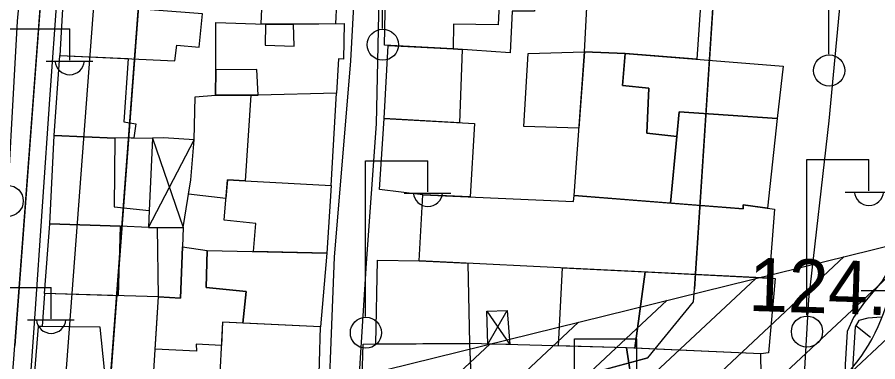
# Model space of a CAD drawing. Extents: x 417997 to 421451, y 4451742 to 4455216.
# Drawn here: x 419950.6 to 420047.3, y 4452741 to 4452779.7 of the extents above; entities that cross this region are included whole.
import ezdxf

# ---------------------------------------------------------------- set-up
doc = ezdxf.new("R2010")
doc.units = 0
for name, color, linetype in [('ADAKENARI', 7, 'Continuous'), ('B_Harabe', 7, 'Continuous'), ('B_Imalat', 7, 'Continuous'), ('B_Mesken', 7, 'Continuous'), ('B_Sundurma', 7, 'Continuous'), ('B_Teras', 7, 'Continuous'), ('Default', 7, 'Continuous'), ('KALDIRIM', 7, 'Continuous'), ('PL_REKRASYON', 7, 'Continuous'), ('PL_TURZM', 7, 'Continuous'), ('S_Elektrik_Diregi', 7, 'Continuous'), ('S_Kara_Demy_Trafik_Sinyal', 7, 'Continuous'), ('Sev_Sevustu', 7, 'Continuous'), ('Sev_Tarama', 7, 'Continuous'), ('Sinir_Duvar_tek_tarafa_ait', 7, 'Continuous'), ('TA_ENH_KORUMA', 7, 'Continuous'), ('TA_ENH_TARAMA', 7, 'Continuous'), ('TR_PARKALANI', 7, 'Continuous'), ('TR_TİCK', 7, 'Continuous'), ('Y_Kot_Noktasi', 7, 'Continuous'), ('Yol_Insaat', 7, 'Continuous'), ('Yol_Sose', 7, 'Continuous')]:
    doc.layers.add(name, color=color, linetype=linetype)

# ---------------------------------------------------------------- blocks, each defined once
blk = doc.blocks.new('POINT_DISPLAY')
at = {"layer": 'Default'}
blk.add_line((0, 0), (0, 0), dxfattribs=at)

msp = doc.modelspace()

# ---------------------------------------------------------------- linework, layer by layer
at = {"layer": 'ADAKENARI'}
for p, q in [((419964.494, 4452931.329), (419950.327, 4452742.809)), ((419964.494, 4452931.329), (419950.327, 4452742.809)), ((419960.587, 4452732.559), (419974.93, 4452923.411)), ((419960.587, 4452732.559), (419974.93, 4452923.411)), ((420036.212, 4452894.7), (420026.691, 4452749.179)), ((420036.212, 4452894.7), (420026.691, 4452749.179)), ((420026.595, 4452747.709), (420026.691, 4452749.179)), ((420026.595, 4452747.709), (420026.691, 4452749.179)), ((420021.442, 4452741.416), (420026.595, 4452747.709)), ((420021.442, 4452741.416), (420026.595, 4452747.709)), ((420021.442, 4452741.416), (419964.833, 4452726.123)), ((420021.442, 4452741.416), (419964.833, 4452726.123))]:
    msp.add_line(p, q, dxfattribs=at)
at = {"layer": 'B_Harabe'}
for points in [[(419966.475, 4452748.268), (419966.37, 4452756.079), (419969.259, 4452756.062), (419969.177, 4452753.913), (419968.929, 4452748.141)], [(419973.543, 4452742.812), (419970.71, 4452742.977), (419970.727, 4452742.188), (419966.111, 4452742.41), (419966.475, 4452748.268), (419968.929, 4452748.141), (419969.177, 4452753.913), (419971.931, 4452753.471), (419971.815, 4452749.317), (419976.31, 4452748.888), (419975.965, 4452745.311), (419973.678, 4452745.413)]]:
    msp.add_lwpolyline(points, close=True, dxfattribs=at)
at = {"layer": 'B_Imalat'}
msp.add_lwpolyline([(420035.698, 4452758.124), (420035.084, 4452750.393), (419995.761, 4452752.32), (419996.193, 4452759.758), (420013.093, 4452758.976), (420013.165, 4452759.676), (420032.161, 4452758.156), (420032.164, 4452758.614)], close=True, dxfattribs=at)
at = {"layer": 'B_Mesken'}
for points in [[(420027.637, 4452784.954), (420026.983, 4452774.973), (420018.911, 4452775.624), (420014.324, 4452775.82), (420014.88, 4452785.797), (420021.644, 4452785.426)], [(419978, 4452778.943), (419978.242, 4452783.987), (419986.571, 4452783.659), (419986.371, 4452778.977), (419981.637, 4452778.921), (419978.479, 4452778.927)], [(420004.862, 4452783.578), (420008.983, 4452783.67), (420008.72, 4452780.398), (420006.203, 4452780.392), (420005.98, 4452775.712), (419999.571, 4452776.167), (419991.88, 4452776.55), (419992.004, 4452784.021), (419992.484, 4452784.005), (420002.715, 4452783.652)], [(419955.711, 4452781.286), (419955.369, 4452775.4), (419968.32, 4452774.809), (419968.519, 4452776.564), (419971.032, 4452776.35), (419971.433, 4452780.099)], [(419981.637, 4452778.921), (419987.339, 4452778.988), (419987.25, 4452775.004), (419986.684, 4452775.037), (419986.464, 4452771.157), (419977.664, 4452770.939), (419972.87, 4452770.948), (419972.905, 4452773.777), (419972.918, 4452779.112), (419978.479, 4452778.927)], [(419991.818, 4452768.327), (419992.282, 4452776.53), (419999.571, 4452776.167), (420000.609, 4452776.093), (420000.288, 4452767.844)], [(419954.736, 4452766.429), (419955.369, 4452775.4), (419963.081, 4452775.048), (419962.563, 4452767.938), (419963.926, 4452767.71), (419963.698, 4452766.165), (419961.585, 4452766.125)], [(420013.708, 4452767.231), (420007.51, 4452767.415), (420008.014, 4452775.637), (420014.324, 4452775.82)], [(420013.165, 4452759.676), (420014.324, 4452775.82), (420018.911, 4452775.624), (420018.622, 4452772.04), (420021.588, 4452771.724), (420021.336, 4452766.665), (420024.721, 4452766.298), (420023.992, 4452758.81)], [(420018.622, 4452772.04), (420018.911, 4452775.624), (420036.678, 4452774.192), (420036.009, 4452768.325), (420024.975, 4452769.052), (420024.721, 4452766.298), (420021.336, 4452766.665), (420021.588, 4452771.724)], [(419976.844, 4452770.94), (419976.203, 4452761.311), (419985.867, 4452760.793), (419986.464, 4452771.157), (419977.664, 4452770.939)], [(419970.493, 4452765.941), (419970.601, 4452770.751), (419972.87, 4452770.948), (419976.844, 4452770.94), (419976.203, 4452761.311), (419974.21, 4452761.423), (419974.04, 4452759.334), (419969.86, 4452759.799), (419970.123, 4452761.436)], [(419996.193, 4452759.758), (419991.322, 4452760.351), (419991.818, 4452768.327), (420001.977, 4452767.748), (420001.506, 4452759.512)], [(420023.992, 4452758.81), (420024.721, 4452766.298), (420024.975, 4452769.052), (420036.009, 4452768.325), (420034.904, 4452758.234), (420032.164, 4452758.614), (420032.161, 4452758.156)], [(419954.253, 4452756.465), (419954.736, 4452766.429), (419961.585, 4452766.125), (419961.474, 4452758.38), (419965.419, 4452757.997), (419965.34, 4452756.085), (419962.172, 4452756.208)], [(419977.135, 4452753.364), (419977.412, 4452756.508), (419973.84, 4452756.886), (419974.21, 4452761.423), (419976.203, 4452761.311), (419985.867, 4452760.793), (419985.408, 4452753.193)], [(419962.172, 4452756.208), (419961.937, 4452748.409), (419953.678, 4452748.666), (419954.253, 4452756.465)], [(419975.965, 4452745.311), (419976.31, 4452748.888), (419971.815, 4452749.317), (419971.931, 4452753.471), (419985.408, 4452753.193), (419984.672, 4452744.924)], [(419995.761, 4452752.32), (420001.221, 4452752.052), (420001.436, 4452743.025), (419990.888, 4452742.957), (419991.075, 4452752.409), (419995.761, 4452752.32)], [(420011.435, 4452742.758), (420011.868, 4452751.53), (420021.156, 4452751.075), (420020.005, 4452742.512), (420019.058, 4452742.555)], [(420020.005, 4452742.512), (420021.156, 4452751.075), (420035.084, 4452750.393), (420035.785, 4452750.35), (420035.031, 4452741.98), (420034.163, 4452741.88)], [(419960.421, 4452740.109), (419965.96, 4452739.979), (419966.475, 4452748.268), (419953.678, 4452748.666), (419953.412, 4452744.931), (419952.952, 4452744.936), (419952.525, 4452739.805)], [(419979.59, 4452737.083), (419984.465, 4452736.963), (419984.672, 4452744.924), (419973.678, 4452745.413), (419973.269, 4452737.495), (419977.266, 4452737.248)], [(419989.856, 4452727.443), (419989.008, 4452727.967), (419989.46, 4452742.948), (420001.436, 4452743.025), (420001.938, 4452730.318)], [(420001.938, 4452730.318), (420019.661, 4452734.227), (420019.317, 4452737.85), (420019.783, 4452737.893), (420019.058, 4452742.555), (420001.436, 4452743.025), (420001.766, 4452734.657)], [(420019.661, 4452734.227), (420034.238, 4452737.17), (420034.163, 4452741.88), (420019.058, 4452742.555), (420019.783, 4452737.893), (420019.317, 4452737.85)]]:
    msp.add_lwpolyline(points, close=True, dxfattribs=at)
at = {"layer": 'B_Sundurma'}
for p, q in [((419965.34, 4452756.085), (419970.493, 4452765.941)), ((419965.798, 4452766.102), (419969.259, 4452756.062)), ((420003.351, 4452746.671), (420005.952, 4452742.904)), ((420003.465, 4452742.971), (420005.665, 4452746.733))]:
    msp.add_line(p, q, dxfattribs=at)
for points in [[(419967.035, 4452766.145), (419965.798, 4452766.102), (419965.419, 4452757.997), (419965.34, 4452756.085), (419969.259, 4452756.062), (419970.123, 4452761.436), (419970.493, 4452765.941)], [(420003.465, 4452742.971), (420003.351, 4452746.671), (420005.665, 4452746.733), (420005.952, 4452742.904)]]:
    msp.add_lwpolyline(points, close=True, dxfattribs=at)
at = {"layer": 'B_Teras'}
for points in [[(419991.88, 4452776.55), (419992.004, 4452784.021), (420004.862, 4452783.578), (420004.655, 4452778.856), (419999.64, 4452778.936), (419999.571, 4452776.167)], [(419978.479, 4452778.927), (419978.447, 4452776.567), (419981.707, 4452776.459), (419981.637, 4452778.921)], [(419972.905, 4452773.777), (419972.87, 4452770.948), (419977.664, 4452770.939), (419977.505, 4452773.811)], [(419952.952, 4452744.936), (419952.525, 4452739.805), (419960.421, 4452740.109), (419959.904, 4452744.863)], [(420001.766, 4452734.657), (420006.392, 4452735.082), (420006.937, 4452736.711), (420019.783, 4452737.893), (420019.058, 4452742.555), (420001.436, 4452743.025)]]:
    msp.add_lwpolyline(points, close=True, dxfattribs=at)
at = {"layer": 'KALDIRIM'}
msp.add_line((419955.193, 4452727.504), (419970.192, 4452927.076), dxfattribs=at)
msp.add_line((419955.193, 4452727.504), (419970.192, 4452927.076), dxfattribs=at)
msp.add_arc((420029.102, 4452753.126), 20, 284.10025, 356.35468, dxfattribs=at)
msp.add_arc((420029.102, 4452753.126), 20, 284.10025, 356.35468, dxfattribs=at)
at = {"layer": 'PL_REKRASYON'}
msp.add_lwpolyline([(419948.905, 4452723.895), (419950.327, 4452742.809), (419964.494, 4452931.329)], dxfattribs=at)
msp.add_lwpolyline([(419948.905, 4452723.895), (419950.327, 4452742.809), (419964.494, 4452931.329)], dxfattribs=at)
at = {"layer": 'PL_TURZM'}
msp.add_lwpolyline([(419960.587, 4452732.559), (419960.38, 4452729.805), (419964.833, 4452726.123), (420021.442, 4452741.416), (420026.595, 4452747.709), (420026.691, 4452749.179), (420036.212, 4452894.7), (420032.011, 4452901.811), (419979.832, 4452926.274), (419974.93, 4452923.411), (419960.587, 4452732.559)], dxfattribs=at)
msp.add_lwpolyline([(419960.587, 4452732.559), (419960.38, 4452729.805), (419964.833, 4452726.123), (420021.442, 4452741.416), (420026.595, 4452747.709), (420026.691, 4452749.179), (420036.212, 4452894.7), (420032.011, 4452901.811), (419979.832, 4452926.274), (419974.93, 4452923.411), (419960.587, 4452732.559)], dxfattribs=at)
at = {"layer": 'S_Elektrik_Diregi'}
for p, q in [((419991.64, 4452778.452), (419991.64, 4452795.952)), ((420041.806, 4452775.544), (420041.806, 4452793.044)), ((419949.495, 4452778.389), (419956.495, 4452778.389)), ((419956.495, 4452774.889), (419956.495, 4452778.389)), ((419953.835, 4452774.749), (419959.085, 4452774.749)), ((419989.745, 4452746.079), (419989.745, 4452763.579)), ((419989.745, 4452763.579), (419996.745, 4452763.579)), ((419996.745, 4452760.079), (419996.745, 4452763.579)), ((420039.308, 4452746.2), (420039.308, 4452763.7)), ((420039.308, 4452763.7), (420046.308, 4452763.7)), ((420046.308, 4452760.2), (420046.308, 4452763.7)), ((419994.085, 4452759.939), (419999.335, 4452759.939)), ((420043.648, 4452760.06), (420048.898, 4452760.06)), ((419947.413, 4452749.32), (419954.413, 4452749.32)), ((419954.413, 4452745.82), (419954.413, 4452749.32)), ((419951.753, 4452745.68), (419957.003, 4452745.68)), ((420013.223, 4452726.06), (420013.223, 4452743.56)), ((420013.223, 4452743.56), (420020.223, 4452743.56)), ((420020.223, 4452740.06), (420020.223, 4452743.56))]:
    msp.add_line(p, q, dxfattribs=at)
for centre in [(419991.676, 4452776.617), (420041.842, 4452773.709), (419949.531, 4452759.054), (420039.344, 4452744.365), (419989.781, 4452744.244)]:
    msp.add_circle(centre, 1.75, dxfattribs=at)
for centre in [(419956.496, 4452774.902), (419996.745, 4452760.092), (420046.309, 4452760.213), (419954.414, 4452745.833)]:
    msp.add_arc(centre, 1.658, 184.83843, 355.14641, dxfattribs=at)
at = {"layer": 'S_Kara_Demy_Trafik_Sinyal'}
msp.add_line((420045.433, 4452749), (420052.433, 4452749), dxfattribs=at)
at = {"layer": 'Sev_Sevustu'}
msp.add_lwpolyline([(420047.724, 4452745.997), (420046.196, 4452745.883), (420045.153, 4452745.611), (420044.767, 4452744.902), (420044.305, 4452737.755), (420044.305, 4452728.56), (420044.274, 4452724.866), (420044.348, 4452723.72), (420044.773, 4452723.215), (420045.903, 4452722.764), (420046.986, 4452722.451), (420047.708, 4452721.962)], dxfattribs=at)
at = {"layer": 'Sev_Tarama'}
msp.add_line((420044.844, 4452745.045), (420046.472, 4452743.761), dxfattribs=at)
at = {"layer": 'Sinir_Duvar_tek_tarafa_ait'}
msp.add_lwpolyline([(419963.391, 4452766.159), (419965.798, 4452766.102)], dxfattribs=at)
at = {"layer": 'TA_ENH_KORUMA'}
msp.add_lwpolyline([(419883.153, 4455014.021), (419853.647, 4454860.459), (419502.143, 4452678.088), (419329.549, 4452597.37), (419356.508, 4452581.013), (419704.218, 4452669.124), (420099.383, 4452766.582), (420601.013, 4452886.916), (421244.438, 4452891.737)], dxfattribs=at)
msp.add_lwpolyline([(419883.153, 4455014.021), (419853.647, 4454860.459), (419502.143, 4452678.088), (419329.549, 4452597.37), (419356.508, 4452581.013), (419704.218, 4452669.124), (420099.383, 4452766.582), (420601.013, 4452886.916), (421244.438, 4452891.737)], dxfattribs=at)
at = {"layer": 'TA_ENH_TARAMA'}
for p, q in [((420003.536, 4452701.741), (420063.428, 4452757.715)), ((420003.536, 4452701.741), (420063.428, 4452757.715)), ((419993.588, 4452699.288), (420053.479, 4452755.261)), ((419993.588, 4452699.288), (420053.479, 4452755.261)), ((419983.639, 4452696.834), (420043.531, 4452752.808)), ((419983.639, 4452696.834), (420043.531, 4452752.808)), ((419973.69, 4452694.38), (420033.582, 4452750.354)), ((419973.69, 4452694.38), (420033.582, 4452750.354)), ((419963.741, 4452691.927), (420023.633, 4452747.9)), ((419963.741, 4452691.927), (420023.633, 4452747.9)), ((419953.792, 4452689.473), (420013.684, 4452745.447)), ((419953.792, 4452689.473), (420013.684, 4452745.447)), ((419943.843, 4452687.019), (420003.735, 4452742.993)), ((419943.843, 4452687.019), (420003.735, 4452742.993))]:
    msp.add_line(p, q, dxfattribs=at)
at = {"layer": 'TR_TİCK'}
msp.add_lwpolyline([(420026.595, 4452747.709), (420026.691, 4452749.179), (420036.212, 4452894.7), (420032.011, 4452901.811), (419979.832, 4452926.274), (419974.93, 4452923.411), (419960.587, 4452732.559), (419960.38, 4452729.805), (419964.833, 4452726.123), (420021.442, 4452741.416), (420026.595, 4452747.709)], dxfattribs=at)
msp.add_lwpolyline([(420026.595, 4452747.709), (420026.691, 4452749.179), (420036.212, 4452894.7), (420032.011, 4452901.811), (419979.832, 4452926.274), (419974.93, 4452923.411), (419960.587, 4452732.559), (419960.38, 4452729.805), (419964.833, 4452726.123), (420021.442, 4452741.416), (420026.595, 4452747.709)], dxfattribs=at)
at = {"layer": 'Yol_Insaat'}
for points in [[(420055.483, 4452863.836), (420054.549, 4452847.534), (420053.831, 4452834.912), (420052.935, 4452821.385), (420051.928, 4452806.729), (420051.091, 4452795.174), (420050.413, 4452780.864), (420049.642, 4452768.955), (420049.231, 4452759.908), (420049.03, 4452753.491), (420048.771, 4452751.711), (420047.768, 4452750.013), (420045.797, 4452747.693), (420044.565, 4452745.943), (420043.855, 4452744.381), (420043.62, 4452740.667), (420043.237, 4452725.23), (420043.652, 4452715.742), (420044.745, 4452714.377), (420046.516, 4452712.754), (420048.111, 4452711.484), (420049.88, 4452709.251), (420050.678, 4452707.675), (420051.986, 4452705.257)], [(420038.949, 4452737.603), (420039.537, 4452747.983), (420041.819, 4452768.065), (420043.192, 4452782.396), (420044.533, 4452794.651), (420045.375, 4452811.49), (420045.919, 4452822.897), (420046.708, 4452835.102), (420046.96, 4452840.442), (420047.217, 4452844.11)]]:
    msp.add_lwpolyline(points, dxfattribs=at)
at = {"layer": 'Yol_Sose'}
for points in [[(419998.898, 4452924.532), (420003.316, 4452922.258), (420003.487, 4452921.983), (420003.665, 4452921.407), (420003.632, 4452920.428), (420002.223, 4452913.368), (420000.714, 4452900.847), (419997.968, 4452878.758), (419994.706, 4452857.335), (419992.262, 4452843.43), (419991.171, 4452832.937), (419989.714, 4452813.289), (419989.158, 4452795.453), (419988.062, 4452774.806), (419986.22, 4452752.749), (419985.292, 4452728.928), (419984.939, 4452725.493)], [(420023.438, 4452734.348), (419995.603, 4452728.099), (419989.813, 4452726.933), (419989.379, 4452727.007), (419989.043, 4452727.316), (419988.868, 4452727.738), (419988.681, 4452728.489), (419988.697, 4452733.704), (419989.835, 4452752.071), (419990.988, 4452767.711), (419991.376, 4452787.146), (419992.036, 4452800.498), (419993.197, 4452817.672), (419994.981, 4452837.6), (419997.502, 4452855.255)], [(419974.999, 4452716.912), (419964.873, 4452715.217), (419952.646, 4452714.403), (419952.307, 4452714.683), (419951.898, 4452715.517), (419951.666, 4452716.675), (419951.666, 4452717.89), (419951.028, 4452724.311), (419952.589, 4452745.825), (419954.283, 4452771.026), (419955.872, 4452792.926), (419957.89, 4452817.834)], [(419952.835, 4452803.324), (419950.608, 4452779.255), (419949.138, 4452752.803), (419948.125, 4452726.092), (419947.103, 4452716.449)]]:
    msp.add_lwpolyline(points, dxfattribs=at)

# ---------------------------------------------------------------- block references
at = {"layer": 'TR_PARKALANI', "xscale": 0.1, "yscale": 0.10000000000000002}
msp.add_blockref('POINT_DISPLAY', (419952.042, 4452774.451), dxfattribs=at)
msp.add_blockref('POINT_DISPLAY', (419952.042, 4452774.451), dxfattribs=at)

# ---------------------------------------------------------------- texts
at = {"layer": 'Y_Kot_Noktasi'}
msp.add_text('124.06 ', height=6, rotation=358.2043, dxfattribs=at).set_placement((420032.721, 4452746.705))

doc.saveas('drawing.dxf')
